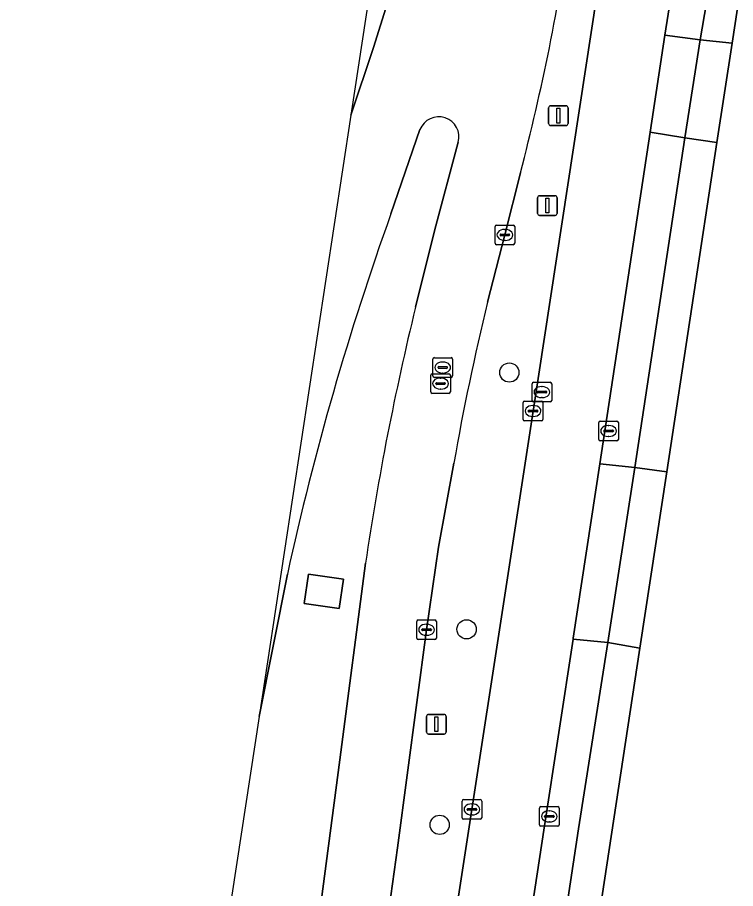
# Model space of a CAD drawing. Extents: x 161483 to 162250, y 379484 to 380833.
# Drawn here: x 161636.46 to 161672.97, y 380513.73 to 380558.02 of the extents above; entities that cross this region are included whole.
import ezdxf

# ---------------------------------------------------------------- set-up
doc = ezdxf.new("R2010")
doc.units = 0
for name, color, linetype in [('IMGEO_Berm_groen', 7, 'Continuous'), ('IMGEO_Berm_open', 7, 'Continuous'), ('IMGEO_Boom', 7, 'Continuous'), ('IMGEO_Erf', 7, 'Continuous'), ('IMGEO_Kolk', 7, 'Continuous'), ('IMGEO_Lichtmast', 7, 'Continuous'), ('IMGEO_Parkeervlak_open', 7, 'Continuous'), ('IMGEO_Rijbaan_lokaal_open', 7, 'Continuous'), ('IMGEO_Rijbaan_regionaal_gesloten', 7, 'Continuous'), ('IMGEO_Rioolput', 7, 'Continuous'), ('IMGEO_Voetpad_open', 7, 'Continuous')]:
    doc.layers.add(name, color=color, linetype=linetype)

msp = doc.modelspace()

# ---------------------------------------------------------------- linework, layer by layer
at = {"layer": 'IMGEO_Berm_groen'}
for points in [[(161653.411, 380553.046), (161654.558, 380556.491), (161657.235, 380565.057), (161657.536, 380566.019), (161658.122, 380568.172), (161659.054, 380572.309), (161659.438, 380574.301), (161661.633, 380588.309), (161663.497, 380600.262), (161660.706, 380600.743), (161659.65, 380593.879), (161653.411, 380553.046)], [(161651.293, 380463.973), (161651.297, 380463.998), (161651.409, 380464.752), (161651.889, 380468.002), (161652.975, 380474.989), (161654.403, 380484.238), (161659.564, 380517.754), (161662.671, 380538.011), (161665.915, 380559.152), (161668.235, 380574.483), (161668.66, 380577.35)], [(161656.923, 380552.323), (161655.451, 380548.04)], [(161656.698, 380543.287), (161657.661, 380547.171), (161658.872, 380551.677)], [(161662.031, 380550.115), (161661.24, 380546.965), (161660.356, 380543.54)], [(161658.647, 380535.366), (161657.873, 380531.094), (161657.26, 380526.888), (161655.782, 380515.801), (161654.512, 380506.645), (161653.143, 380496.494), (161651.635, 380486.367), (161649.025, 380469.128), (161648.295, 380464.441)], [(161644.867, 380464.973), (161646.73, 380476.922), (161649.071, 380492.835), (161651.329, 380508.705), (161652.853, 380520.272), (161654.157, 380530.271)], [(161650.189, 380529.723), (161648.742, 380522.486), (161640.004, 380465.3)]]:
    msp.add_lwpolyline(points, dxfattribs=at)
msp.add_lwpolyline([(161651.032, 380528.231), (161651.258, 380529.714), (161653.04, 380529.458), (161652.814, 380527.975)], close=True, dxfattribs=at)
for centre, radius, start, end in [((161547.444, 380579.921), 118.4, 345.41941, 351.74039), ((161657.878, 380551.942), 1.028, 345.078, 158.2463), ((161793.547, 380498.454), 146.729, 160.24846, 167.69556), ((161786.74, 380512.85), 130.057, 166.3511, 170.0306), ((161794.684, 380509.593), 142.04, 166.27787, 171.62929)]:
    msp.add_arc(centre, radius, start, end, dxfattribs=at)
at = {"layer": 'IMGEO_Berm_open'}
msp.add_lwpolyline([(161653.04, 380529.458), (161651.258, 380529.714), (161651.032, 380528.231), (161652.814, 380527.975)], close=True, dxfattribs=at)
at = {"layer": 'IMGEO_Boom'}
for centre in [(161661.467, 380539.967), (161659.294, 380526.911), (161657.924, 380516.968)]:
    msp.add_circle(centre, 0.489, dxfattribs=at)
at = {"layer": 'IMGEO_Erf'}
msp.add_lwpolyline([(161746.578, 380565.893), (161701.408, 380572.822), (161675.834, 380576.755), (161672.785, 380556.708), (161672.018, 380551.67), (161669.47, 380534.918), (161668.107, 380525.958), (161665.107, 380506.236), (161664.729, 380506.368), (161663.777, 380500), (161663.405, 380497.51), (161661.323, 380483.575), (161659.867, 380473.831), (161659.847, 380473.707), (161657.766, 380460.798), (161657.736, 380460.494), (161657.919, 380460.405), (161659.307, 380459.731), (161660.495, 380459.537), (161723.59, 380449.899)], dxfattribs=at)
at = {"layer": 'IMGEO_Kolk'}
for p, q in [((161660.739, 380546.539), (161660.739, 380547.391)), ((161660.814, 380547.465), (161661.666, 380547.465)), ((161661.227, 380547.245), (161661.252, 380547.245)), ((161661.74, 380547.391), (161661.74, 380546.539)), ((161660.998, 380546.959), (161660.998, 380546.971)), ((161661.436, 380546.922), (161661.038, 380546.922)), ((161661.041, 380547.008), (161661.439, 380547.008)), ((161661.25, 380546.685), (161661.225, 380546.685)), ((161661.482, 380546.971), (161661.482, 380546.959)), ((161661.666, 380546.465), (161660.814, 380546.465)), ((161662.17, 380537.585), (161662.17, 380538.437)), ((161662.245, 380538.511), (161663.097, 380538.511)), ((161662.658, 380538.291), (161662.683, 380538.291)), ((161663.171, 380538.437), (161663.171, 380537.585)), ((161662.429, 380538.005), (161662.429, 380538.017)), ((161662.867, 380537.968), (161662.469, 380537.968)), ((161662.472, 380538.054), (161662.87, 380538.054)), ((161662.913, 380538.017), (161662.913, 380538.005)), ((161663.097, 380537.511), (161662.245, 380537.511)), ((161662.681, 380537.731), (161662.656, 380537.731)), ((161666.01, 380536.569), (161666.01, 380537.421)), ((161666.085, 380537.495), (161666.937, 380537.495)), ((161667.011, 380537.421), (161667.011, 380536.569)), ((161666.269, 380536.989), (161666.269, 380537.001)), ((161666.707, 380536.952), (161666.309, 380536.952)), ((161666.312, 380537.038), (161666.71, 380537.038)), ((161666.498, 380537.275), (161666.523, 380537.275)), ((161666.753, 380537.001), (161666.753, 380536.989)), ((161666.937, 380536.495), (161666.085, 380536.495)), ((161666.521, 380536.715), (161666.496, 380536.715)), ((161656.759, 380526.462), (161656.759, 380527.314)), ((161656.834, 380527.388), (161657.686, 380527.388)), ((161657.247, 380527.168), (161657.272, 380527.168)), ((161657.76, 380527.314), (161657.76, 380526.462)), ((161657.018, 380526.882), (161657.018, 380526.894)), ((161657.456, 380526.845), (161657.058, 380526.845)), ((161657.061, 380526.931), (161657.459, 380526.931)), ((161657.502, 380526.894), (161657.502, 380526.882)), ((161657.686, 380526.388), (161656.834, 380526.388)), ((161657.27, 380526.608), (161657.245, 380526.608)), ((161659.138, 380518.254), (161659.99, 380518.254)), ((161659.063, 380517.328), (161659.063, 380518.18)), ((161659.551, 380518.034), (161659.576, 380518.034)), ((161660.064, 380518.18), (161660.064, 380517.328)), ((161662.999, 380516.97), (161662.999, 380517.822)), ((161663.074, 380517.896), (161663.926, 380517.896)), ((161664, 380517.822), (161664, 380516.97)), ((161659.322, 380517.748), (161659.322, 380517.76)), ((161659.76, 380517.711), (161659.362, 380517.711)), ((161659.365, 380517.797), (161659.763, 380517.797)), ((161659.574, 380517.474), (161659.549, 380517.474)), ((161659.806, 380517.76), (161659.806, 380517.748)), ((161663.258, 380517.39), (161663.258, 380517.402)), ((161663.301, 380517.439), (161663.699, 380517.439)), ((161663.487, 380517.676), (161663.512, 380517.676)), ((161663.742, 380517.402), (161663.742, 380517.39)), ((161659.99, 380517.254), (161659.138, 380517.254)), ((161663.696, 380517.353), (161663.298, 380517.353)), ((161663.51, 380517.116), (161663.485, 380517.116)), ((161663.926, 380516.896), (161663.074, 380516.896))]:
    msp.add_line(p, q, dxfattribs=at)
for points in [[(161660.739, 380546.539), (161660.739, 380547.391)], [(161660.814, 380547.465), (161661.666, 380547.465)], [(161661.74, 380547.391), (161661.74, 380546.539)], [(161661.666, 380546.465), (161660.814, 380546.465)], [(161662.17, 380537.585), (161662.17, 380538.437)], [(161662.245, 380538.511), (161663.097, 380538.511)], [(161663.171, 380538.437), (161663.171, 380537.585)], [(161663.097, 380537.511), (161662.245, 380537.511)], [(161666.01, 380536.569), (161666.01, 380537.421)], [(161666.085, 380537.495), (161666.937, 380537.495)], [(161667.011, 380537.421), (161667.011, 380536.569)], [(161666.937, 380536.495), (161666.085, 380536.495)], [(161656.759, 380526.462), (161656.759, 380527.314)], [(161656.834, 380527.388), (161657.686, 380527.388)], [(161657.76, 380527.314), (161657.76, 380526.462)], [(161657.686, 380526.388), (161656.834, 380526.388)], [(161659.138, 380518.254), (161659.99, 380518.254)], [(161659.063, 380517.328), (161659.063, 380518.18)], [(161660.064, 380518.18), (161660.064, 380517.328)], [(161662.999, 380516.97), (161662.999, 380517.822)], [(161663.074, 380517.896), (161663.926, 380517.896)], [(161664, 380517.822), (161664, 380516.97)], [(161659.99, 380517.254), (161659.138, 380517.254)], [(161663.926, 380516.896), (161663.074, 380516.896)]]:
    msp.add_lwpolyline(points, dxfattribs=at)
for centre, radius, start, end in [((161660.816, 380547.389), 0.0765, 91.552, 178.448), ((161660.816, 380547.389), 0.0765, 91.552, 178.448), ((161661.664, 380547.389), 0.0765, 1.552, 88.448), ((161661.664, 380547.389), 0.0765, 1.552, 88.448), ((161661.038, 380546.968), 0.0403, 85.8775, 175.7526), ((161661.035, 380546.958), 0.0366, 178.938, 274.7102), ((161661.439, 380546.965), 0.043, 264.8664, 352.4533), ((161661.443, 380546.97), 0.0386, 1.7309, 96.639), ((161660.816, 380546.541), 0.0765, 181.552, 268.448), ((161660.816, 380546.541), 0.0765, 181.552, 268.448), ((161661.664, 380546.541), 0.0765, 271.552, 358.448), ((161661.664, 380546.541), 0.0765, 271.552, 358.448), ((161662.247, 380538.435), 0.0765, 91.552, 178.448), ((161662.247, 380538.435), 0.0765, 91.552, 178.448), ((161663.095, 380538.435), 0.0765, 1.552, 88.448), ((161663.095, 380538.435), 0.0765, 1.552, 88.448), ((161662.469, 380538.014), 0.0403, 85.8775, 175.7526), ((161662.466, 380538.004), 0.0366, 178.938, 274.7102), ((161662.87, 380538.011), 0.043, 264.8664, 352.4533), ((161662.874, 380538.016), 0.0386, 1.7309, 96.639), ((161662.247, 380537.587), 0.0765, 181.552, 268.448), ((161662.247, 380537.587), 0.0765, 181.552, 268.448), ((161663.095, 380537.587), 0.0765, 271.552, 358.448), ((161663.095, 380537.587), 0.0765, 271.552, 358.448), ((161666.087, 380537.419), 0.0765, 91.552, 178.448), ((161666.087, 380537.419), 0.0765, 91.552, 178.448), ((161666.935, 380537.419), 0.0765, 1.552, 88.448), ((161666.935, 380537.419), 0.0765, 1.552, 88.448), ((161666.309, 380536.998), 0.0403, 85.8775, 175.7526), ((161666.306, 380536.988), 0.0366, 178.938, 274.7102), ((161666.71, 380536.995), 0.043, 264.8664, 352.4533), ((161666.714, 380537), 0.0386, 1.7309, 96.639), ((161666.087, 380536.571), 0.0765, 181.552, 268.448), ((161666.087, 380536.571), 0.0765, 181.552, 268.448), ((161666.935, 380536.571), 0.0765, 271.552, 358.448), ((161666.935, 380536.571), 0.0765, 271.552, 358.448), ((161656.836, 380527.312), 0.0765, 91.552, 178.448), ((161656.836, 380527.312), 0.0765, 91.552, 178.448), ((161657.684, 380527.312), 0.0765, 1.552, 88.448), ((161657.684, 380527.312), 0.0765, 1.552, 88.448), ((161657.058, 380526.891), 0.0403, 85.8775, 175.7526), ((161657.055, 380526.881), 0.0366, 178.938, 274.7102), ((161657.459, 380526.888), 0.043, 264.8664, 352.4533), ((161657.463, 380526.893), 0.0386, 1.7309, 96.639), ((161656.836, 380526.464), 0.0765, 181.552, 268.448), ((161656.836, 380526.464), 0.0765, 181.552, 268.448), ((161657.684, 380526.464), 0.0765, 271.552, 358.448), ((161657.684, 380526.464), 0.0765, 271.552, 358.448), ((161659.14, 380518.178), 0.0765, 91.552, 178.448), ((161659.14, 380518.178), 0.0765, 91.552, 178.448), ((161659.988, 380518.178), 0.0765, 1.552, 88.448), ((161659.988, 380518.178), 0.0765, 1.552, 88.448), ((161663.076, 380517.82), 0.0765, 91.552, 178.448), ((161663.076, 380517.82), 0.0765, 91.552, 178.448), ((161663.924, 380517.82), 0.0765, 1.552, 88.448), ((161663.924, 380517.82), 0.0765, 1.552, 88.448), ((161659.362, 380517.757), 0.0403, 85.8775, 175.7526), ((161659.359, 380517.747), 0.0366, 178.938, 274.7102), ((161659.763, 380517.754), 0.043, 264.8664, 352.4533), ((161659.767, 380517.759), 0.0386, 1.7309, 96.639), ((161663.298, 380517.399), 0.0403, 85.8775, 175.7526), ((161663.295, 380517.389), 0.0366, 178.938, 274.7102), ((161663.699, 380517.396), 0.043, 264.8664, 352.4533), ((161663.703, 380517.401), 0.0386, 1.7309, 96.639), ((161659.14, 380517.33), 0.0765, 181.552, 268.448), ((161659.14, 380517.33), 0.0765, 181.552, 268.448), ((161659.988, 380517.33), 0.0765, 271.552, 358.448), ((161659.988, 380517.33), 0.0765, 271.552, 358.448), ((161663.076, 380516.972), 0.0765, 181.552, 268.448), ((161663.076, 380516.972), 0.0765, 181.552, 268.448), ((161663.924, 380516.972), 0.0765, 271.552, 358.448), ((161663.924, 380516.972), 0.0765, 271.552, 358.448)]:
    msp.add_arc(centre, radius, start, end, dxfattribs=at)
for centre, major_axis, ratio, start_param, end_param in [((161661.226, 380546.965), (-0.387, 0.002), 0.722429, 4.712389, 7.853982), ((161661.251, 380546.965), (-0.39, 0.002), 0.717154, 1.570796, 4.712389), ((161662.657, 380538.011), (-0.387, 0.002), 0.722429, 4.712389, 7.853982), ((161662.682, 380538.011), (-0.39, 0.002), 0.717154, 1.570796, 4.712389), ((161666.497, 380536.995), (-0.387, 0.002), 0.722429, 4.712389, 7.853982), ((161666.522, 380536.995), (-0.39, 0.002), 0.717154, 1.570796, 4.712389), ((161657.246, 380526.888), (-0.387, 0.002), 0.722429, 4.712389, 7.853982), ((161657.271, 380526.888), (-0.39, 0.002), 0.717154, 1.570796, 4.712389), ((161659.55, 380517.754), (-0.387, 0.002), 0.722429, 4.712389, 7.853982), ((161659.575, 380517.754), (-0.39, 0.002), 0.717154, 1.570796, 4.712389), ((161663.486, 380517.396), (-0.387, 0.002), 0.722429, 4.712389, 7.853982), ((161663.511, 380517.396), (-0.39, 0.002), 0.717154, 1.570796, 4.712389)]:
    msp.add_ellipse(centre, major_axis=major_axis, ratio=ratio, start_param=start_param, end_param=end_param, dxfattribs=at)
at = {"layer": 'IMGEO_Lichtmast'}
for p, q in [((161663.462, 380552.628), (161663.462, 380553.428)), ((161663.462, 380553.428), (161663.462, 380552.628)), ((161663.562, 380553.528), (161664.352, 380553.528)), ((161664.352, 380553.528), (161663.562, 380553.528)), ((161664.452, 380553.428), (161664.452, 380552.628)), ((161664.452, 380552.628), (161664.452, 380553.428)), ((161664.352, 380552.528), (161663.562, 380552.528)), ((161663.562, 380552.528), (161664.352, 380552.528)), ((161662.903, 380548.058), (161662.903, 380548.858)), ((161662.903, 380548.858), (161662.903, 380548.058)), ((161663.003, 380548.958), (161663.793, 380548.958)), ((161663.793, 380548.958), (161663.003, 380548.958)), ((161663.893, 380548.858), (161663.893, 380548.058)), ((161663.893, 380548.058), (161663.893, 380548.858)), ((161663.793, 380547.958), (161663.003, 380547.958)), ((161663.003, 380547.958), (161663.793, 380547.958)), ((161657.257, 380521.686), (161657.257, 380522.486)), ((161657.257, 380522.486), (161657.257, 380521.686)), ((161657.357, 380522.586), (161658.147, 380522.586)), ((161658.147, 380522.586), (161657.357, 380522.586)), ((161658.247, 380522.486), (161658.247, 380521.686)), ((161658.247, 380521.686), (161658.247, 380522.486)), ((161658.147, 380521.586), (161657.357, 380521.586)), ((161657.357, 380521.586), (161658.147, 380521.586))]:
    msp.add_line(p, q, dxfattribs=at)
for points in [[(161663.882, 380553.403), (161664.032, 380553.403), (161664.032, 380552.653), (161663.882, 380552.653), (161663.882, 380553.403)], [(161663.323, 380548.833), (161663.473, 380548.833), (161663.473, 380548.083), (161663.323, 380548.083), (161663.323, 380548.833)], [(161657.677, 380522.461), (161657.827, 380522.461), (161657.827, 380521.711), (161657.677, 380521.711), (161657.677, 380522.461)]]:
    msp.add_lwpolyline(points, dxfattribs=at)
for centre, start, end in [((161663.562, 380553.428), 90, 180), ((161663.562, 380553.428), 90, 180), ((161664.352, 380553.428), 0, 90), ((161664.352, 380553.428), 360, 90), ((161663.562, 380552.628), 180, 270), ((161663.562, 380552.628), 180, 270), ((161664.352, 380552.628), 270, 0), ((161664.352, 380552.628), 270, 0), ((161663.003, 380548.858), 90, 180), ((161663.003, 380548.858), 90, 180), ((161663.793, 380548.858), 0, 90), ((161663.793, 380548.858), 360, 90), ((161663.003, 380548.058), 180, 270), ((161663.003, 380548.058), 180, 270), ((161663.793, 380548.058), 270, 0), ((161663.793, 380548.058), 270, 0), ((161657.357, 380522.486), 90, 180), ((161657.357, 380522.486), 90, 180), ((161658.147, 380522.486), 0, 90), ((161658.147, 380522.486), 360, 90), ((161657.357, 380521.686), 180, 270), ((161657.357, 380521.686), 180, 270), ((161658.147, 380521.686), 270, 0), ((161658.147, 380521.686), 270, 0)]:
    msp.add_arc(centre, 0.1, start, end, dxfattribs=at)
at = {"layer": 'IMGEO_Parkeervlak_open'}
msp.add_lwpolyline([(161672.302, 380575.943), (161669.651, 380558.958), (161669.372, 380557.125), (161671.168, 380556.878), (161672.907, 380567.107), (161673.621, 380572.795)], dxfattribs=at)
for points in [[(161671.168, 380556.878), (161669.372, 380557.125), (161668.623, 380552.193), (161670.393, 380551.894)], [(161670.393, 380551.894), (161668.623, 380552.193), (161666.06, 380535.332), (161667.851, 380535.145)], [(161667.851, 380535.145), (161666.06, 380535.332), (161664.713, 380526.468), (161664.704, 380526.41), (161666.466, 380526.239)], [(161666.466, 380526.239), (161664.704, 380526.41), (161663.258, 380516.911), (161661.843, 380507.677), (161663.577, 380507.448), (161663.577, 380507.45), (161664.978, 380516.758)]]:
    msp.add_lwpolyline(points, close=True, dxfattribs=at)
at = {"layer": 'IMGEO_Rijbaan_lokaal_open'}
msp.add_lwpolyline([(161661.843, 380507.677), (161663.258, 380516.911), (161664.704, 380526.41), (161664.713, 380526.468), (161666.06, 380535.332), (161668.623, 380552.193), (161669.372, 380557.125), (161669.651, 380558.958), (161672.302, 380575.943), (161672.399, 380576.79), (161668.66, 380577.35), (161668.235, 380574.483), (161665.915, 380559.152), (161662.671, 380538.011), (161659.564, 380517.754), (161654.403, 380484.238)], dxfattribs=at)
at = {"layer": 'IMGEO_Rijbaan_regionaal_gesloten'}
for points in [[(161668.766, 380634.148), (161667.475, 380625.818), (161664.782, 380608.542), (161664.675, 380607.854), (161663.497, 380600.262), (161661.633, 380588.309), (161659.438, 380574.301), (161659.054, 380572.309), (161658.122, 380568.172), (161657.536, 380566.019), (161657.235, 380565.057), (161654.558, 380556.491), (161653.411, 380553.046), (161648.742, 380522.486), (161650.189, 380529.723)], [(161668.766, 380634.148), (161667.475, 380625.818), (161664.782, 380608.542), (161664.675, 380607.854), (161663.497, 380600.262), (161661.633, 380588.309), (161659.438, 380574.301), (161659.054, 380572.309), (161658.122, 380568.172), (161657.536, 380566.019), (161657.235, 380565.057), (161654.558, 380556.491), (161653.411, 380553.046), (161648.742, 380522.486)], [(161655.451, 380548.04), (161656.923, 380552.323)], [(161655.451, 380548.04), (161656.923, 380552.323)], [(161658.872, 380551.677), (161657.661, 380547.171), (161656.698, 380543.287)], [(161658.872, 380551.677), (161657.661, 380547.171), (161656.698, 380543.287)], [(161660.356, 380543.54), (161661.24, 380546.965), (161662.031, 380550.115)], [(161660.356, 380543.54), (161661.24, 380546.965), (161662.031, 380550.115)], [(161641.048, 380417.829), (161642.151, 380424.972), (161645.439, 380446.161), (161646.261, 380451.339), (161646.808, 380454.756), (161646.995, 380455.982), (161647.246, 380457.599), (161647.25, 380457.627), (161647.772, 380461), (161647.775, 380461.021), (161648.295, 380464.441), (161649.025, 380469.128), (161651.635, 380486.367), (161653.143, 380496.494), (161654.512, 380506.645), (161655.782, 380515.801), (161657.26, 380526.888), (161657.873, 380531.094), (161658.647, 380535.366)], [(161654.512, 380506.645), (161655.782, 380515.801), (161657.26, 380526.888), (161657.873, 380531.094), (161658.647, 380535.366)], [(161654.157, 380530.271), (161652.853, 380520.272), (161651.329, 380508.705), (161649.071, 380492.835), (161646.73, 380476.922), (161644.867, 380464.973), (161644.329, 380461.536), (161644.325, 380461.51), (161643.772, 380458.125), (161643.328, 380455.279), (161642.779, 380451.838), (161642.529, 380450.244), (161639.939, 380433.74), (161636.463, 380411.798)], [(161654.157, 380530.271), (161652.853, 380520.272), (161651.329, 380508.705)], [(161648.742, 380522.486), (161650.189, 380529.723)]]:
    msp.add_lwpolyline(points, dxfattribs=at)
for centre, radius, start, end in [((161547.444, 380579.921), 118.4, 345.41941, 351.74039), ((161547.444, 380579.921), 118.4, 345.41941, 351.74039), ((161657.878, 380551.942), 1.028, 345.078, 158.2463), ((161657.878, 380551.942), 1.028, 345.078, 158.2463), ((161793.547, 380498.454), 146.729, 160.24846, 167.69556), ((161793.547, 380498.454), 146.729, 160.24846, 167.69556), ((161786.74, 380512.85), 130.057, 166.3511, 170.0306), ((161786.74, 380512.85), 130.057, 166.3511, 170.0306), ((161794.684, 380509.593), 142.04, 166.27787, 171.62929), ((161794.684, 380509.593), 142.04, 166.27787, 171.62929)]:
    msp.add_arc(centre, radius, start, end, dxfattribs=at)
at = {"layer": 'IMGEO_Rioolput'}
for p, q in [((161657.579, 380539.797), (161657.579, 380540.649)), ((161657.654, 380540.723), (161658.506, 380540.723)), ((161658.067, 380540.503), (161658.092, 380540.503)), ((161658.58, 380540.649), (161658.58, 380539.797)), ((161657.838, 380540.217), (161657.838, 380540.229)), ((161658.276, 380540.18), (161657.878, 380540.18)), ((161657.881, 380540.266), (161658.279, 380540.266)), ((161658.322, 380540.229), (161658.322, 380540.217)), ((161657.469, 380538.98), (161657.469, 380539.832)), ((161657.544, 380539.906), (161658.396, 380539.906)), ((161658.506, 380539.723), (161657.654, 380539.723)), ((161657.957, 380539.686), (161657.982, 380539.686)), ((161658.09, 380539.943), (161658.065, 380539.943)), ((161658.47, 380539.832), (161658.47, 380538.98)), ((161657.728, 380539.4), (161657.728, 380539.412)), ((161658.166, 380539.363), (161657.768, 380539.363)), ((161657.771, 380539.449), (161658.169, 380539.449)), ((161657.98, 380539.126), (161657.955, 380539.126)), ((161658.212, 380539.412), (161658.212, 380539.4)), ((161662.621, 380538.546), (161662.621, 380539.398)), ((161662.696, 380539.472), (161663.548, 380539.472)), ((161663.109, 380539.252), (161663.134, 380539.252)), ((161663.622, 380539.398), (161663.622, 380538.546)), ((161658.396, 380538.906), (161657.544, 380538.906)), ((161662.88, 380538.966), (161662.88, 380538.978)), ((161663.318, 380538.929), (161662.92, 380538.929)), ((161662.923, 380539.015), (161663.321, 380539.015)), ((161663.132, 380538.692), (161663.107, 380538.692)), ((161663.364, 380538.978), (161663.364, 380538.966)), ((161663.548, 380538.472), (161662.696, 380538.472))]:
    msp.add_line(p, q, dxfattribs=at)
for points in [[(161657.579, 380539.797), (161657.579, 380540.649)], [(161657.654, 380540.723), (161658.506, 380540.723)], [(161658.58, 380540.649), (161658.58, 380539.797)], [(161657.469, 380538.98), (161657.469, 380539.832)], [(161657.544, 380539.906), (161658.396, 380539.906)], [(161658.506, 380539.723), (161657.654, 380539.723)], [(161658.47, 380539.832), (161658.47, 380538.98)], [(161662.621, 380538.546), (161662.621, 380539.398)], [(161662.696, 380539.472), (161663.548, 380539.472)], [(161663.622, 380539.398), (161663.622, 380538.546)], [(161658.396, 380538.906), (161657.544, 380538.906)], [(161663.548, 380538.472), (161662.696, 380538.472)]]:
    msp.add_lwpolyline(points, dxfattribs=at)
for centre, radius, start, end in [((161657.656, 380540.647), 0.0765, 91.552, 178.448), ((161657.656, 380540.647), 0.0765, 91.552, 178.448), ((161658.504, 380540.647), 0.0765, 1.552, 88.448), ((161658.504, 380540.647), 0.0765, 1.552, 88.448), ((161657.878, 380540.226), 0.0403, 85.8775, 175.7526), ((161657.875, 380540.216), 0.0366, 178.938, 274.7102), ((161658.279, 380540.223), 0.043, 264.8664, 352.4533), ((161658.283, 380540.228), 0.0386, 1.7309, 96.639), ((161657.546, 380539.83), 0.0765, 91.552, 178.448), ((161657.546, 380539.83), 0.0765, 91.552, 178.448), ((161657.656, 380539.799), 0.0765, 181.552, 268.448), ((161657.656, 380539.799), 0.0765, 181.552, 268.448), ((161658.394, 380539.83), 0.0765, 1.552, 88.448), ((161658.394, 380539.83), 0.0765, 1.552, 88.448), ((161658.504, 380539.799), 0.0765, 271.552, 358.448), ((161658.504, 380539.799), 0.0765, 271.552, 358.448), ((161657.768, 380539.409), 0.0403, 85.8775, 175.7526), ((161657.765, 380539.399), 0.0366, 178.938, 274.7102), ((161658.169, 380539.406), 0.043, 264.8664, 352.4533), ((161658.173, 380539.411), 0.0386, 1.7309, 96.639), ((161662.698, 380539.396), 0.0765, 91.552, 178.448), ((161662.698, 380539.396), 0.0765, 91.552, 178.448), ((161663.546, 380539.396), 0.0765, 1.552, 88.448), ((161663.546, 380539.396), 0.0765, 1.552, 88.448), ((161657.546, 380538.982), 0.0765, 181.552, 268.448), ((161657.546, 380538.982), 0.0765, 181.552, 268.448), ((161658.394, 380538.982), 0.0765, 271.552, 358.448), ((161658.394, 380538.982), 0.0765, 271.552, 358.448), ((161662.92, 380538.975), 0.0403, 85.8775, 175.7526), ((161662.917, 380538.965), 0.0366, 178.938, 274.7102), ((161663.321, 380538.972), 0.043, 264.8664, 352.4533), ((161663.325, 380538.977), 0.0386, 1.7309, 96.639), ((161662.698, 380538.548), 0.0765, 181.552, 268.448), ((161662.698, 380538.548), 0.0765, 181.552, 268.448), ((161663.546, 380538.548), 0.0765, 271.552, 358.448), ((161663.546, 380538.548), 0.0765, 271.552, 358.448)]:
    msp.add_arc(centre, radius, start, end, dxfattribs=at)
for centre, major_axis, ratio, start_param, end_param in [((161658.066, 380540.223), (-0.387, 0.002), 0.722429, 4.712389, 7.853982), ((161658.091, 380540.223), (-0.39, 0.002), 0.717154, 1.570796, 4.712389), ((161657.956, 380539.406), (-0.387, 0.002), 0.722429, 4.712389, 7.853982), ((161657.981, 380539.406), (-0.39, 0.002), 0.717154, 1.570796, 4.712389), ((161663.108, 380538.972), (-0.387, 0.002), 0.722429, 4.712389, 7.853982), ((161663.133, 380538.972), (-0.39, 0.002), 0.717154, 1.570796, 4.712389)]:
    msp.add_ellipse(centre, major_axis=major_axis, ratio=ratio, start_param=start_param, end_param=end_param, dxfattribs=at)
at = {"layer": 'IMGEO_Voetpad_open'}
msp.add_lwpolyline([(161673.621, 380572.795), (161672.907, 380567.107), (161671.168, 380556.878), (161672.785, 380556.708), (161675.834, 380576.755), (161676.405, 380581.019)], dxfattribs=at)
for points in [[(161672.785, 380556.708), (161671.168, 380556.878), (161670.393, 380551.894), (161672.018, 380551.67)], [(161672.018, 380551.67), (161670.393, 380551.894), (161667.851, 380535.145), (161669.47, 380534.918)], [(161669.47, 380534.918), (161667.851, 380535.145), (161666.466, 380526.239), (161668.107, 380525.958)], [(161668.107, 380525.958), (161666.466, 380526.239), (161664.978, 380516.758), (161663.577, 380507.45), (161663.579, 380507.448), (161664.729, 380506.368), (161665.107, 380506.236)]]:
    msp.add_lwpolyline(points, close=True, dxfattribs=at)

doc.saveas('drawing.dxf')
